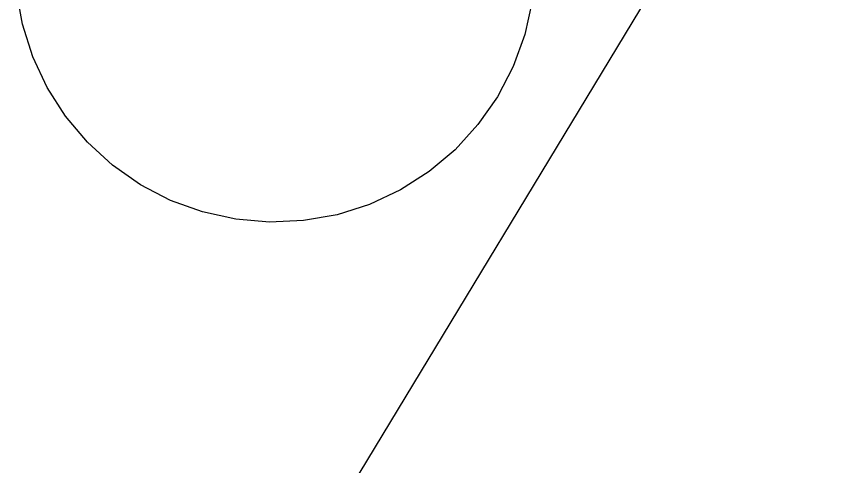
# Model space of a CAD drawing. Extents: x 6540402 to 6566579, y 5525343 to 5532423.
# Drawn here: x 6544560.706 to 6544561.498, y 5526303.142 to 5526303.573 of the extents above; entities that cross this region are included whole.
import ezdxf

# ---------------------------------------------------------------- set-up
doc = ezdxf.new("R2010")
doc.units = 0
doc.layers.add('IR_ps_geometria', color=7, linetype='Continuous')
doc.layers.add('TOR_PS_OPIS_T-symbole geometrii', color=7, linetype='Continuous')

msp = doc.modelspace()

# ---------------------------------------------------------------- linework, layer by layer
at = {"layer": 'IR_ps_geometria'}
msp.add_lwpolyline([(6544561.20192, 5526303.58764), (6544561.19489, 5526303.5557), (6544561.18375, 5526303.52495), (6544561.16869, 5526303.49593), (6544561.14997, 5526303.46911), (6544561.12791, 5526303.44497), (6544561.10289, 5526303.42392), (6544561.07533, 5526303.40631), (6544561.04572, 5526303.39245), (6544561.01454, 5526303.38257), (6544560.98235, 5526303.37684), (6544560.94968, 5526303.37537), (6544560.9171, 5526303.37818), (6544560.88516, 5526303.38521), (6544560.85441, 5526303.39635), (6544560.82539, 5526303.41141), (6544560.79857, 5526303.43013), (6544560.77443, 5526303.45219), (6544560.75338, 5526303.47721), (6544560.73577, 5526303.50477), (6544560.72191, 5526303.53438), (6544560.71203, 5526303.56556), (6544560.7063, 5526303.59776)], dxfattribs=at)
msp.add_lwpolyline([(6544561.20192, 5526303.58764), (6544561.19489, 5526303.5557), (6544561.18375, 5526303.52495), (6544561.16869, 5526303.49593), (6544561.14997, 5526303.46911), (6544561.12791, 5526303.44497), (6544561.10289, 5526303.42392), (6544561.07533, 5526303.40631), (6544561.04572, 5526303.39245), (6544561.01454, 5526303.38257), (6544560.98235, 5526303.37684), (6544560.94968, 5526303.37537), (6544560.9171, 5526303.37818), (6544560.88516, 5526303.38521), (6544560.85441, 5526303.39635), (6544560.82539, 5526303.41141), (6544560.79857, 5526303.43013), (6544560.77443, 5526303.45219), (6544560.75338, 5526303.47721), (6544560.73577, 5526303.50477), (6544560.72191, 5526303.53438), (6544560.71203, 5526303.56556), (6544560.7063, 5526303.59776)], dxfattribs=at)
msp.add_lwpolyline([(6544561.20192, 5526303.58764), (6544561.19489, 5526303.5557), (6544561.18375, 5526303.52495), (6544561.16869, 5526303.49593), (6544561.14997, 5526303.46911), (6544561.12791, 5526303.44497), (6544561.10289, 5526303.42392), (6544561.07533, 5526303.40631), (6544561.04572, 5526303.39245), (6544561.01454, 5526303.38257), (6544560.98235, 5526303.37684), (6544560.94968, 5526303.37537), (6544560.9171, 5526303.37818), (6544560.88516, 5526303.38521), (6544560.85441, 5526303.39635), (6544560.82539, 5526303.41141), (6544560.79857, 5526303.43013), (6544560.77443, 5526303.45219), (6544560.75338, 5526303.47721), (6544560.73577, 5526303.50477), (6544560.72191, 5526303.53438), (6544560.71203, 5526303.56556), (6544560.7063, 5526303.59776)], dxfattribs=at)
msp.add_lwpolyline([(6544561.20192, 5526303.58764), (6544561.19489, 5526303.5557), (6544561.18375, 5526303.52495), (6544561.16869, 5526303.49593), (6544561.14997, 5526303.46911), (6544561.12791, 5526303.44497), (6544561.10289, 5526303.42392), (6544561.07533, 5526303.40631), (6544561.04572, 5526303.39245), (6544561.01454, 5526303.38257), (6544560.98235, 5526303.37684), (6544560.94968, 5526303.37537), (6544560.9171, 5526303.37818), (6544560.88516, 5526303.38521), (6544560.85441, 5526303.39635), (6544560.82539, 5526303.41141), (6544560.79857, 5526303.43013), (6544560.77443, 5526303.45219), (6544560.75338, 5526303.47721), (6544560.73577, 5526303.50477), (6544560.72191, 5526303.53438), (6544560.71203, 5526303.56556), (6544560.7063, 5526303.59776)], dxfattribs=at)
msp.add_lwpolyline([(6544561.20192, 5526303.58764), (6544561.19489, 5526303.5557), (6544561.18375, 5526303.52495), (6544561.16869, 5526303.49593), (6544561.14997, 5526303.46911), (6544561.12791, 5526303.44497), (6544561.10289, 5526303.42392), (6544561.07533, 5526303.40631), (6544561.04572, 5526303.39245), (6544561.01454, 5526303.38257), (6544560.98235, 5526303.37684), (6544560.94968, 5526303.37537), (6544560.9171, 5526303.37818), (6544560.88516, 5526303.38521), (6544560.85441, 5526303.39635), (6544560.82539, 5526303.41141), (6544560.79857, 5526303.43013), (6544560.77443, 5526303.45219), (6544560.75338, 5526303.47721), (6544560.73577, 5526303.50477), (6544560.72191, 5526303.53438), (6544560.71203, 5526303.56556), (6544560.7063, 5526303.59776)], dxfattribs=at)
msp.add_lwpolyline([(6544561.20192, 5526303.58764), (6544561.19489, 5526303.5557), (6544561.18375, 5526303.52495), (6544561.16869, 5526303.49593), (6544561.14997, 5526303.46911), (6544561.12791, 5526303.44497), (6544561.10289, 5526303.42392), (6544561.07533, 5526303.40631), (6544561.04572, 5526303.39245), (6544561.01454, 5526303.38257), (6544560.98235, 5526303.37684), (6544560.94968, 5526303.37537), (6544560.9171, 5526303.37818), (6544560.88516, 5526303.38521), (6544560.85441, 5526303.39635), (6544560.82539, 5526303.41141), (6544560.79857, 5526303.43013), (6544560.77443, 5526303.45219), (6544560.75338, 5526303.47721), (6544560.73577, 5526303.50477), (6544560.72191, 5526303.53438), (6544560.71203, 5526303.56556), (6544560.7063, 5526303.59776)], dxfattribs=at)
msp.add_lwpolyline([(6544561.20192, 5526303.58764), (6544561.19489, 5526303.5557), (6544561.18375, 5526303.52495), (6544561.16869, 5526303.49593), (6544561.14997, 5526303.46911), (6544561.12791, 5526303.44497), (6544561.10289, 5526303.42392), (6544561.07533, 5526303.40631), (6544561.04572, 5526303.39245), (6544561.01454, 5526303.38257), (6544560.98235, 5526303.37684), (6544560.94968, 5526303.37537), (6544560.9171, 5526303.37818), (6544560.88516, 5526303.38521), (6544560.85441, 5526303.39635), (6544560.82539, 5526303.41141), (6544560.79857, 5526303.43013), (6544560.77443, 5526303.45219), (6544560.75338, 5526303.47721), (6544560.73577, 5526303.50477), (6544560.72191, 5526303.53438), (6544560.71203, 5526303.56556), (6544560.7063, 5526303.59776)], dxfattribs=at)
msp.add_lwpolyline([(6544561.20192, 5526303.58764), (6544561.19489, 5526303.5557), (6544561.18375, 5526303.52495), (6544561.16869, 5526303.49593), (6544561.14997, 5526303.46911), (6544561.12791, 5526303.44497), (6544561.10289, 5526303.42392), (6544561.07533, 5526303.40631), (6544561.04572, 5526303.39245), (6544561.01454, 5526303.38257), (6544560.98235, 5526303.37684), (6544560.94968, 5526303.37537), (6544560.9171, 5526303.37818), (6544560.88516, 5526303.38521), (6544560.85441, 5526303.39635), (6544560.82539, 5526303.41141), (6544560.79857, 5526303.43013), (6544560.77443, 5526303.45219), (6544560.75338, 5526303.47721), (6544560.73577, 5526303.50477), (6544560.72191, 5526303.53438), (6544560.71203, 5526303.56556), (6544560.7063, 5526303.59776)], dxfattribs=at)
msp.add_lwpolyline([(6544561.20192, 5526303.58764), (6544561.19489, 5526303.5557), (6544561.18375, 5526303.52495), (6544561.16869, 5526303.49593), (6544561.14997, 5526303.46911), (6544561.12791, 5526303.44497), (6544561.10289, 5526303.42392), (6544561.07533, 5526303.40631), (6544561.04572, 5526303.39245), (6544561.01454, 5526303.38257), (6544560.98235, 5526303.37684), (6544560.94968, 5526303.37537), (6544560.9171, 5526303.37818), (6544560.88516, 5526303.38521), (6544560.85441, 5526303.39635), (6544560.82539, 5526303.41141), (6544560.79857, 5526303.43013), (6544560.77443, 5526303.45219), (6544560.75338, 5526303.47721), (6544560.73577, 5526303.50477), (6544560.72191, 5526303.53438), (6544560.71203, 5526303.56556), (6544560.7063, 5526303.59776)], dxfattribs=at)
msp.add_lwpolyline([(6544561.20192, 5526303.58764), (6544561.19489, 5526303.5557), (6544561.18375, 5526303.52495), (6544561.16869, 5526303.49593), (6544561.14997, 5526303.46911), (6544561.12791, 5526303.44497), (6544561.10289, 5526303.42392), (6544561.07533, 5526303.40631), (6544561.04572, 5526303.39245), (6544561.01454, 5526303.38257), (6544560.98235, 5526303.37684), (6544560.94968, 5526303.37537), (6544560.9171, 5526303.37818), (6544560.88516, 5526303.38521), (6544560.85441, 5526303.39635), (6544560.82539, 5526303.41141), (6544560.79857, 5526303.43013), (6544560.77443, 5526303.45219), (6544560.75338, 5526303.47721), (6544560.73577, 5526303.50477), (6544560.72191, 5526303.53438), (6544560.71203, 5526303.56556), (6544560.7063, 5526303.59776)], dxfattribs=at)
msp.add_lwpolyline([(6544561.20192, 5526303.58764), (6544561.19489, 5526303.5557), (6544561.18375, 5526303.52495), (6544561.16869, 5526303.49593), (6544561.14997, 5526303.46911), (6544561.12791, 5526303.44497), (6544561.10289, 5526303.42392), (6544561.07533, 5526303.40631), (6544561.04572, 5526303.39245), (6544561.01454, 5526303.38257), (6544560.98235, 5526303.37684), (6544560.94968, 5526303.37537), (6544560.9171, 5526303.37818), (6544560.88516, 5526303.38521), (6544560.85441, 5526303.39635), (6544560.82539, 5526303.41141), (6544560.79857, 5526303.43013), (6544560.77443, 5526303.45219), (6544560.75338, 5526303.47721), (6544560.73577, 5526303.50477), (6544560.72191, 5526303.53438), (6544560.71203, 5526303.56556), (6544560.7063, 5526303.59776)], dxfattribs=at)
msp.add_lwpolyline([(6544561.20192, 5526303.58764), (6544561.19489, 5526303.5557), (6544561.18375, 5526303.52495), (6544561.16869, 5526303.49593), (6544561.14997, 5526303.46911), (6544561.12791, 5526303.44497), (6544561.10289, 5526303.42392), (6544561.07533, 5526303.40631), (6544561.04572, 5526303.39245), (6544561.01454, 5526303.38257), (6544560.98235, 5526303.37684), (6544560.94968, 5526303.37537), (6544560.9171, 5526303.37818), (6544560.88516, 5526303.38521), (6544560.85441, 5526303.39635), (6544560.82539, 5526303.41141), (6544560.79857, 5526303.43013), (6544560.77443, 5526303.45219), (6544560.75338, 5526303.47721), (6544560.73577, 5526303.50477), (6544560.72191, 5526303.53438), (6544560.71203, 5526303.56556), (6544560.7063, 5526303.59776)], dxfattribs=at)
msp.add_lwpolyline([(6544561.20192, 5526303.58764), (6544561.19489, 5526303.5557), (6544561.18375, 5526303.52495), (6544561.16869, 5526303.49593), (6544561.14997, 5526303.46911), (6544561.12791, 5526303.44497), (6544561.10289, 5526303.42392), (6544561.07533, 5526303.40631), (6544561.04572, 5526303.39245), (6544561.01454, 5526303.38257), (6544560.98235, 5526303.37684), (6544560.94968, 5526303.37537), (6544560.9171, 5526303.37818), (6544560.88516, 5526303.38521), (6544560.85441, 5526303.39635), (6544560.82539, 5526303.41141), (6544560.79857, 5526303.43013), (6544560.77443, 5526303.45219), (6544560.75338, 5526303.47721), (6544560.73577, 5526303.50477), (6544560.72191, 5526303.53438), (6544560.71203, 5526303.56556), (6544560.7063, 5526303.59776)], dxfattribs=at)
msp.add_lwpolyline([(6544561.20192, 5526303.58764), (6544561.19489, 5526303.5557), (6544561.18375, 5526303.52495), (6544561.16869, 5526303.49593), (6544561.14997, 5526303.46911), (6544561.12791, 5526303.44497), (6544561.10289, 5526303.42392), (6544561.07533, 5526303.40631), (6544561.04572, 5526303.39245), (6544561.01454, 5526303.38257), (6544560.98235, 5526303.37684), (6544560.94968, 5526303.37537), (6544560.9171, 5526303.37818), (6544560.88516, 5526303.38521), (6544560.85441, 5526303.39635), (6544560.82539, 5526303.41141), (6544560.79857, 5526303.43013), (6544560.77443, 5526303.45219), (6544560.75338, 5526303.47721), (6544560.73577, 5526303.50477), (6544560.72191, 5526303.53438), (6544560.71203, 5526303.56556), (6544560.7063, 5526303.59776)], dxfattribs=at)
msp.add_lwpolyline([(6544561.20192, 5526303.58764), (6544561.19489, 5526303.5557), (6544561.18375, 5526303.52495), (6544561.16869, 5526303.49593), (6544561.14997, 5526303.46911), (6544561.12791, 5526303.44497), (6544561.10289, 5526303.42392), (6544561.07533, 5526303.40631), (6544561.04572, 5526303.39245), (6544561.01454, 5526303.38257), (6544560.98235, 5526303.37684), (6544560.94968, 5526303.37537), (6544560.9171, 5526303.37818), (6544560.88516, 5526303.38521), (6544560.85441, 5526303.39635), (6544560.82539, 5526303.41141), (6544560.79857, 5526303.43013), (6544560.77443, 5526303.45219), (6544560.75338, 5526303.47721), (6544560.73577, 5526303.50477), (6544560.72191, 5526303.53438), (6544560.71203, 5526303.56556), (6544560.7063, 5526303.59776)], dxfattribs=at)
msp.add_lwpolyline([(6544561.20192, 5526303.58764), (6544561.19489, 5526303.5557), (6544561.18375, 5526303.52495), (6544561.16869, 5526303.49593), (6544561.14997, 5526303.46911), (6544561.12791, 5526303.44497), (6544561.10289, 5526303.42392), (6544561.07533, 5526303.40631), (6544561.04572, 5526303.39245), (6544561.01454, 5526303.38257), (6544560.98235, 5526303.37684), (6544560.94968, 5526303.37537), (6544560.9171, 5526303.37818), (6544560.88516, 5526303.38521), (6544560.85441, 5526303.39635), (6544560.82539, 5526303.41141), (6544560.79857, 5526303.43013), (6544560.77443, 5526303.45219), (6544560.75338, 5526303.47721), (6544560.73577, 5526303.50477), (6544560.72191, 5526303.53438), (6544560.71203, 5526303.56556), (6544560.7063, 5526303.59776)], dxfattribs=at)
msp.add_lwpolyline([(6544561.20192, 5526303.58764), (6544561.19489, 5526303.5557), (6544561.18375, 5526303.52495), (6544561.16869, 5526303.49593), (6544561.14997, 5526303.46911), (6544561.12791, 5526303.44497), (6544561.10289, 5526303.42392), (6544561.07533, 5526303.40631), (6544561.04572, 5526303.39245), (6544561.01454, 5526303.38257), (6544560.98235, 5526303.37684), (6544560.94968, 5526303.37537), (6544560.9171, 5526303.37818), (6544560.88516, 5526303.38521), (6544560.85441, 5526303.39635), (6544560.82539, 5526303.41141), (6544560.79857, 5526303.43013), (6544560.77443, 5526303.45219), (6544560.75338, 5526303.47721), (6544560.73577, 5526303.50477), (6544560.72191, 5526303.53438), (6544560.71203, 5526303.56556), (6544560.7063, 5526303.59776)], dxfattribs=at)
msp.add_lwpolyline([(6544561.20192, 5526303.58764), (6544561.19489, 5526303.5557), (6544561.18375, 5526303.52495), (6544561.16869, 5526303.49593), (6544561.14997, 5526303.46911), (6544561.12791, 5526303.44497), (6544561.10289, 5526303.42392), (6544561.07533, 5526303.40631), (6544561.04572, 5526303.39245), (6544561.01454, 5526303.38257), (6544560.98235, 5526303.37684), (6544560.94968, 5526303.37537), (6544560.9171, 5526303.37818), (6544560.88516, 5526303.38521), (6544560.85441, 5526303.39635), (6544560.82539, 5526303.41141), (6544560.79857, 5526303.43013), (6544560.77443, 5526303.45219), (6544560.75338, 5526303.47721), (6544560.73577, 5526303.50477), (6544560.72191, 5526303.53438), (6544560.71203, 5526303.56556), (6544560.7063, 5526303.59776)], dxfattribs=at)
msp.add_lwpolyline([(6544561.20192, 5526303.58764), (6544561.19489, 5526303.5557), (6544561.18375, 5526303.52495), (6544561.16869, 5526303.49593), (6544561.14997, 5526303.46911), (6544561.12791, 5526303.44497), (6544561.10289, 5526303.42392), (6544561.07533, 5526303.40631), (6544561.04572, 5526303.39245), (6544561.01454, 5526303.38257), (6544560.98235, 5526303.37684), (6544560.94968, 5526303.37537), (6544560.9171, 5526303.37818), (6544560.88516, 5526303.38521), (6544560.85441, 5526303.39635), (6544560.82539, 5526303.41141), (6544560.79857, 5526303.43013), (6544560.77443, 5526303.45219), (6544560.75338, 5526303.47721), (6544560.73577, 5526303.50477), (6544560.72191, 5526303.53438), (6544560.71203, 5526303.56556), (6544560.7063, 5526303.59776)], dxfattribs=at)
msp.add_lwpolyline([(6544561.20192, 5526303.58764), (6544561.19489, 5526303.5557), (6544561.18375, 5526303.52495), (6544561.16869, 5526303.49593), (6544561.14997, 5526303.46911), (6544561.12791, 5526303.44497), (6544561.10289, 5526303.42392), (6544561.07533, 5526303.40631), (6544561.04572, 5526303.39245), (6544561.01454, 5526303.38257), (6544560.98235, 5526303.37684), (6544560.94968, 5526303.37537), (6544560.9171, 5526303.37818), (6544560.88516, 5526303.38521), (6544560.85441, 5526303.39635), (6544560.82539, 5526303.41141), (6544560.79857, 5526303.43013), (6544560.77443, 5526303.45219), (6544560.75338, 5526303.47721), (6544560.73577, 5526303.50477), (6544560.72191, 5526303.53438), (6544560.71203, 5526303.56556), (6544560.7063, 5526303.59776)], dxfattribs=at)
msp.add_lwpolyline([(6544561.20192, 5526303.58764), (6544561.19489, 5526303.5557), (6544561.18375, 5526303.52495), (6544561.16869, 5526303.49593), (6544561.14997, 5526303.46911), (6544561.12791, 5526303.44497), (6544561.10289, 5526303.42392), (6544561.07533, 5526303.40631), (6544561.04572, 5526303.39245), (6544561.01454, 5526303.38257), (6544560.98235, 5526303.37684), (6544560.94968, 5526303.37537), (6544560.9171, 5526303.37818), (6544560.88516, 5526303.38521), (6544560.85441, 5526303.39635), (6544560.82539, 5526303.41141), (6544560.79857, 5526303.43013), (6544560.77443, 5526303.45219), (6544560.75338, 5526303.47721), (6544560.73577, 5526303.50477), (6544560.72191, 5526303.53438), (6544560.71203, 5526303.56556), (6544560.7063, 5526303.59776)], dxfattribs=at)
msp.add_lwpolyline([(6544561.20192, 5526303.58764), (6544561.19489, 5526303.5557), (6544561.18375, 5526303.52495), (6544561.16869, 5526303.49593), (6544561.14997, 5526303.46911), (6544561.12791, 5526303.44497), (6544561.10289, 5526303.42392), (6544561.07533, 5526303.40631), (6544561.04572, 5526303.39245), (6544561.01454, 5526303.38257), (6544560.98235, 5526303.37684), (6544560.94968, 5526303.37537), (6544560.9171, 5526303.37818), (6544560.88516, 5526303.38521), (6544560.85441, 5526303.39635), (6544560.82539, 5526303.41141), (6544560.79857, 5526303.43013), (6544560.77443, 5526303.45219), (6544560.75338, 5526303.47721), (6544560.73577, 5526303.50477), (6544560.72191, 5526303.53438), (6544560.71203, 5526303.56556), (6544560.7063, 5526303.59776)], dxfattribs=at)
msp.add_lwpolyline([(6544561.20192, 5526303.58764), (6544561.19489, 5526303.5557), (6544561.18375, 5526303.52495), (6544561.16869, 5526303.49593), (6544561.14997, 5526303.46911), (6544561.12791, 5526303.44497), (6544561.10289, 5526303.42392), (6544561.07533, 5526303.40631), (6544561.04572, 5526303.39245), (6544561.01454, 5526303.38257), (6544560.98235, 5526303.37684), (6544560.94968, 5526303.37537), (6544560.9171, 5526303.37818), (6544560.88516, 5526303.38521), (6544560.85441, 5526303.39635), (6544560.82539, 5526303.41141), (6544560.79857, 5526303.43013), (6544560.77443, 5526303.45219), (6544560.75338, 5526303.47721), (6544560.73577, 5526303.50477), (6544560.72191, 5526303.53438), (6544560.71203, 5526303.56556), (6544560.7063, 5526303.59776)], dxfattribs=at)
msp.add_lwpolyline([(6544561.20192, 5526303.58764), (6544561.19489, 5526303.5557), (6544561.18375, 5526303.52495), (6544561.16869, 5526303.49593), (6544561.14997, 5526303.46911), (6544561.12791, 5526303.44497), (6544561.10289, 5526303.42392), (6544561.07533, 5526303.40631), (6544561.04572, 5526303.39245), (6544561.01454, 5526303.38257), (6544560.98235, 5526303.37684), (6544560.94968, 5526303.37537), (6544560.9171, 5526303.37818), (6544560.88516, 5526303.38521), (6544560.85441, 5526303.39635), (6544560.82539, 5526303.41141), (6544560.79857, 5526303.43013), (6544560.77443, 5526303.45219), (6544560.75338, 5526303.47721), (6544560.73577, 5526303.50477), (6544560.72191, 5526303.53438), (6544560.71203, 5526303.56556), (6544560.7063, 5526303.59776)], dxfattribs=at)
msp.add_lwpolyline([(6544561.20192, 5526303.58764), (6544561.19489, 5526303.5557), (6544561.18375, 5526303.52495), (6544561.16869, 5526303.49593), (6544561.14997, 5526303.46911), (6544561.12791, 5526303.44497), (6544561.10289, 5526303.42392), (6544561.07533, 5526303.40631), (6544561.04572, 5526303.39245), (6544561.01454, 5526303.38257), (6544560.98235, 5526303.37684), (6544560.94968, 5526303.37537), (6544560.9171, 5526303.37818), (6544560.88516, 5526303.38521), (6544560.85441, 5526303.39635), (6544560.82539, 5526303.41141), (6544560.79857, 5526303.43013), (6544560.77443, 5526303.45219), (6544560.75338, 5526303.47721), (6544560.73577, 5526303.50477), (6544560.72191, 5526303.53438), (6544560.71203, 5526303.56556), (6544560.7063, 5526303.59776)], dxfattribs=at)
msp.add_lwpolyline([(6544561.20192, 5526303.58764), (6544561.19489, 5526303.5557), (6544561.18375, 5526303.52495), (6544561.16869, 5526303.49593), (6544561.14997, 5526303.46911), (6544561.12791, 5526303.44497), (6544561.10289, 5526303.42392), (6544561.07533, 5526303.40631), (6544561.04572, 5526303.39245), (6544561.01454, 5526303.38257), (6544560.98235, 5526303.37684), (6544560.94968, 5526303.37537), (6544560.9171, 5526303.37818), (6544560.88516, 5526303.38521), (6544560.85441, 5526303.39635), (6544560.82539, 5526303.41141), (6544560.79857, 5526303.43013), (6544560.77443, 5526303.45219), (6544560.75338, 5526303.47721), (6544560.73577, 5526303.50477), (6544560.72191, 5526303.53438), (6544560.71203, 5526303.56556), (6544560.7063, 5526303.59776)], dxfattribs=at)
msp.add_lwpolyline([(6544561.20192, 5526303.58764), (6544561.19489, 5526303.5557), (6544561.18375, 5526303.52495), (6544561.16869, 5526303.49593), (6544561.14997, 5526303.46911), (6544561.12791, 5526303.44497), (6544561.10289, 5526303.42392), (6544561.07533, 5526303.40631), (6544561.04572, 5526303.39245), (6544561.01454, 5526303.38257), (6544560.98235, 5526303.37684), (6544560.94968, 5526303.37537), (6544560.9171, 5526303.37818), (6544560.88516, 5526303.38521), (6544560.85441, 5526303.39635), (6544560.82539, 5526303.41141), (6544560.79857, 5526303.43013), (6544560.77443, 5526303.45219), (6544560.75338, 5526303.47721), (6544560.73577, 5526303.50477), (6544560.72191, 5526303.53438), (6544560.71203, 5526303.56556), (6544560.7063, 5526303.59776)], dxfattribs=at)
msp.add_lwpolyline([(6544561.20192, 5526303.58764), (6544561.19489, 5526303.5557), (6544561.18375, 5526303.52495), (6544561.16869, 5526303.49593), (6544561.14997, 5526303.46911), (6544561.12791, 5526303.44497), (6544561.10289, 5526303.42392), (6544561.07533, 5526303.40631), (6544561.04572, 5526303.39245), (6544561.01454, 5526303.38257), (6544560.98235, 5526303.37684), (6544560.94968, 5526303.37537), (6544560.9171, 5526303.37818), (6544560.88516, 5526303.38521), (6544560.85441, 5526303.39635), (6544560.82539, 5526303.41141), (6544560.79857, 5526303.43013), (6544560.77443, 5526303.45219), (6544560.75338, 5526303.47721), (6544560.73577, 5526303.50477), (6544560.72191, 5526303.53438), (6544560.71203, 5526303.56556), (6544560.7063, 5526303.59776)], dxfattribs=at)
msp.add_lwpolyline([(6544561.20192, 5526303.58764), (6544561.19489, 5526303.5557), (6544561.18375, 5526303.52495), (6544561.16869, 5526303.49593), (6544561.14997, 5526303.46911), (6544561.12791, 5526303.44497), (6544561.10289, 5526303.42392), (6544561.07533, 5526303.40631), (6544561.04572, 5526303.39245), (6544561.01454, 5526303.38257), (6544560.98235, 5526303.37684), (6544560.94968, 5526303.37537), (6544560.9171, 5526303.37818), (6544560.88516, 5526303.38521), (6544560.85441, 5526303.39635), (6544560.82539, 5526303.41141), (6544560.79857, 5526303.43013), (6544560.77443, 5526303.45219), (6544560.75338, 5526303.47721), (6544560.73577, 5526303.50477), (6544560.72191, 5526303.53438), (6544560.71203, 5526303.56556), (6544560.7063, 5526303.59776)], dxfattribs=at)
msp.add_lwpolyline([(6544561.20192, 5526303.58764), (6544561.19489, 5526303.5557), (6544561.18375, 5526303.52495), (6544561.16869, 5526303.49593), (6544561.14997, 5526303.46911), (6544561.12791, 5526303.44497), (6544561.10289, 5526303.42392), (6544561.07533, 5526303.40631), (6544561.04572, 5526303.39245), (6544561.01454, 5526303.38257), (6544560.98235, 5526303.37684), (6544560.94968, 5526303.37537), (6544560.9171, 5526303.37818), (6544560.88516, 5526303.38521), (6544560.85441, 5526303.39635), (6544560.82539, 5526303.41141), (6544560.79857, 5526303.43013), (6544560.77443, 5526303.45219), (6544560.75338, 5526303.47721), (6544560.73577, 5526303.50477), (6544560.72191, 5526303.53438), (6544560.71203, 5526303.56556), (6544560.7063, 5526303.59776)], dxfattribs=at)
msp.add_lwpolyline([(6544561.20192, 5526303.58764), (6544561.19489, 5526303.5557), (6544561.18375, 5526303.52495), (6544561.16869, 5526303.49593), (6544561.14997, 5526303.46911), (6544561.12791, 5526303.44497), (6544561.10289, 5526303.42392), (6544561.07533, 5526303.40631), (6544561.04572, 5526303.39245), (6544561.01454, 5526303.38257), (6544560.98235, 5526303.37684), (6544560.94968, 5526303.37537), (6544560.9171, 5526303.37818), (6544560.88516, 5526303.38521), (6544560.85441, 5526303.39635), (6544560.82539, 5526303.41141), (6544560.79857, 5526303.43013), (6544560.77443, 5526303.45219), (6544560.75338, 5526303.47721), (6544560.73577, 5526303.50477), (6544560.72191, 5526303.53438), (6544560.71203, 5526303.56556), (6544560.7063, 5526303.59776)], dxfattribs=at)
msp.add_lwpolyline([(6544561.20192, 5526303.58764), (6544561.19489, 5526303.5557), (6544561.18375, 5526303.52495), (6544561.16869, 5526303.49593), (6544561.14997, 5526303.46911), (6544561.12791, 5526303.44497), (6544561.10289, 5526303.42392), (6544561.07533, 5526303.40631), (6544561.04572, 5526303.39245), (6544561.01454, 5526303.38257), (6544560.98235, 5526303.37684), (6544560.94968, 5526303.37537), (6544560.9171, 5526303.37818), (6544560.88516, 5526303.38521), (6544560.85441, 5526303.39635), (6544560.82539, 5526303.41141), (6544560.79857, 5526303.43013), (6544560.77443, 5526303.45219), (6544560.75338, 5526303.47721), (6544560.73577, 5526303.50477), (6544560.72191, 5526303.53438), (6544560.71203, 5526303.56556), (6544560.7063, 5526303.59776)], dxfattribs=at)
msp.add_lwpolyline([(6544561.20192, 5526303.58764), (6544561.19489, 5526303.5557), (6544561.18375, 5526303.52495), (6544561.16869, 5526303.49593), (6544561.14997, 5526303.46911), (6544561.12791, 5526303.44497), (6544561.10289, 5526303.42392), (6544561.07533, 5526303.40631), (6544561.04572, 5526303.39245), (6544561.01454, 5526303.38257), (6544560.98235, 5526303.37684), (6544560.94968, 5526303.37537), (6544560.9171, 5526303.37818), (6544560.88516, 5526303.38521), (6544560.85441, 5526303.39635), (6544560.82539, 5526303.41141), (6544560.79857, 5526303.43013), (6544560.77443, 5526303.45219), (6544560.75338, 5526303.47721), (6544560.73577, 5526303.50477), (6544560.72191, 5526303.53438), (6544560.71203, 5526303.56556), (6544560.7063, 5526303.59776)], dxfattribs=at)
msp.add_lwpolyline([(6544561.20192, 5526303.58764), (6544561.19489, 5526303.5557), (6544561.18375, 5526303.52495), (6544561.16869, 5526303.49593), (6544561.14997, 5526303.46911), (6544561.12791, 5526303.44497), (6544561.10289, 5526303.42392), (6544561.07533, 5526303.40631), (6544561.04572, 5526303.39245), (6544561.01454, 5526303.38257), (6544560.98235, 5526303.37684), (6544560.94968, 5526303.37537), (6544560.9171, 5526303.37818), (6544560.88516, 5526303.38521), (6544560.85441, 5526303.39635), (6544560.82539, 5526303.41141), (6544560.79857, 5526303.43013), (6544560.77443, 5526303.45219), (6544560.75338, 5526303.47721), (6544560.73577, 5526303.50477), (6544560.72191, 5526303.53438), (6544560.71203, 5526303.56556), (6544560.7063, 5526303.59776)], dxfattribs=at)
msp.add_lwpolyline([(6544561.20192, 5526303.58764), (6544561.19489, 5526303.5557), (6544561.18375, 5526303.52495), (6544561.16869, 5526303.49593), (6544561.14997, 5526303.46911), (6544561.12791, 5526303.44497), (6544561.10289, 5526303.42392), (6544561.07533, 5526303.40631), (6544561.04572, 5526303.39245), (6544561.01454, 5526303.38257), (6544560.98235, 5526303.37684), (6544560.94968, 5526303.37537), (6544560.9171, 5526303.37818), (6544560.88516, 5526303.38521), (6544560.85441, 5526303.39635), (6544560.82539, 5526303.41141), (6544560.79857, 5526303.43013), (6544560.77443, 5526303.45219), (6544560.75338, 5526303.47721), (6544560.73577, 5526303.50477), (6544560.72191, 5526303.53438), (6544560.71203, 5526303.56556), (6544560.7063, 5526303.59776)], dxfattribs=at)
at = {"layer": 'TOR_PS_OPIS_T-symbole geometrii'}
msp.add_line((6544560.76575, 5526302.68712), (6544562.31848, 5526305.25403), dxfattribs=at)

doc.saveas('drawing.dxf')
